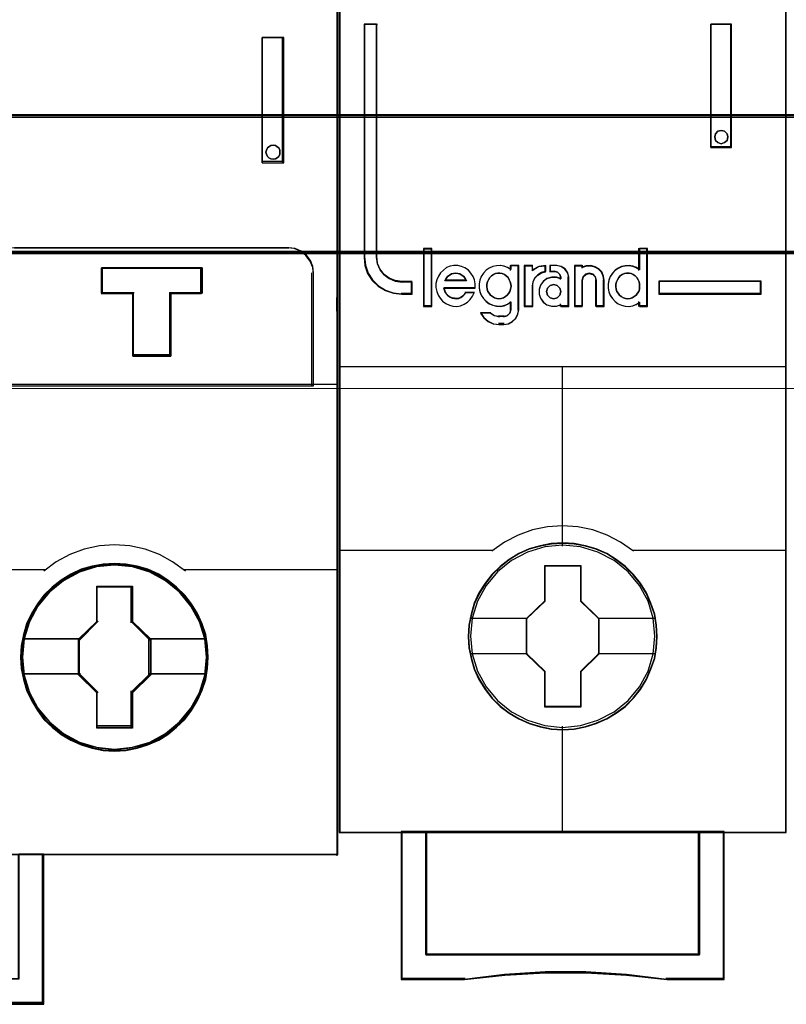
# Model space of a CAD drawing. Header units: millimetres. Extents: x -1290 to 1795, y -4192 to -1311.
# Tile 544 of 656: x 1129.06 to 1135.23, y -3016.49 to -3008.57. Entities that reach past the tile are written whole.
import ezdxf

# ---------------------------------------------------------------- set-up
doc = ezdxf.new("R2010")
doc.units = ezdxf.units.MM
doc.layers.add('30', color=7, linetype='Continuous')
doc.layers.add('45', color=7, linetype='Continuous')
doc.layers.add('Aparatura', color=7, linetype='Continuous', lineweight=13)

# ---------------------------------------------------------------- blocks, each defined once
blk = doc.blocks.new('*U421')
at = {"layer": '45', "color": 59}
blk.add_lwpolyline([(423.368475, -566.770358), (423.368475, -593.840011), (423.368475, -594.332992), (423.368475, -597.329653), (423.368475, -604.79084), (423.368475, -616.229112), (402.951077, -616.229112), (402.951077, -622.205817), (400.643023, -622.205817), (399.034044, -622.034104), (397.402871, -621.945478), (395.777247, -621.945478), (394.162719, -622.034104), (392.542643, -622.205817), (390.001564, -622.205817), (390.001564, -616.229112), (387.504872, -616.229112), (387.504872, -604.79084), (387.504872, -597.329653), (387.504872, -576.181314)], dxfattribs=at)
at = {"layer": '45', "color": 139}
for points in [[(423.334459, -533.603058), (423.334459, -616.261383)], [(420.33747, -588.395617), (420.33747, -583.354249)], [(420.33747, -583.354249), (421.214725, -583.354249)], [(421.148483, -588.395617), (421.148483, -583.354249)], [(420.33747, -588.329189), (421.214725, -588.329189)], [(410.374364, -591.812185), (421.408079, -591.812185)], [(422.407075, -592.882219), (422.377485, -592.604365), (422.270962, -592.35607), (422.09934, -592.12551), (421.874456, -591.954068), (421.619983, -591.847656), (421.341838, -591.812185)], [(413.874431, -592.616506), (417.918754, -592.616506)], [(413.874431, -592.616506), (413.874431, -593.679359)], [(417.852512, -592.616506), (417.852512, -593.679359)], [(422.340834, -597.363435), (422.340834, -592.815791)], [(413.874431, -593.61293), (415.183152, -593.61293)], [(415.11691, -593.61293), (415.11691, -596.171317)], [(416.615404, -593.61293), (417.918754, -593.61293)], [(416.615404, -593.61293), (416.615404, -596.171317)], [(422.340834, -594.365186), (422.340834, -593.806829)], [(423.334459, -594.365186), (423.334459, -593.806829)], [(415.11691, -596.104889), (416.681646, -596.104889)], [(387.472646, -597.297007), (423.400701, -597.297007)], [(417.252757, -604.823152), (416.73642, -604.439344), (416.203246, -604.150012), (415.625173, -603.931536), (415.013426, -603.801632), (414.396067, -603.760299), (413.789932, -603.801632), (413.183797, -603.931536), (412.605724, -604.150012), (412.055713, -604.439344), (411.550601, -604.823152)], [(405.415189, -604.756723), (411.616843, -604.756723)], [(417.186515, -604.756723), (423.400701, -604.756723)], [(413.675706, -605.449732), (415.127652, -605.449732)], [(413.675706, -605.449732), (413.675706, -606.900382)], [(415.06141, -605.449732), (415.06141, -606.900382)], [(412.970322, -607.604163), (413.741948, -606.833954)], [(415.838407, -607.604163), (415.06141, -606.833954)], [(410.75212, -607.537734), (413.036563, -607.537734)], [(412.970322, -607.537734), (412.970322, -609.000952)], [(415.772166, -607.537734), (418.051237, -607.537734)], [(415.772166, -607.537734), (415.772166, -609.000952)], [(410.75212, -608.934524), (413.036563, -608.934524)], [(412.970322, -608.934524), (413.741948, -609.697551)], [(415.838407, -608.934524), (415.06141, -609.697551)], [(415.772166, -608.934524), (418.051237, -608.934524)], [(413.675706, -609.631123), (413.675706, -611.088954)], [(415.06141, -609.631123), (415.06141, -611.088954)], [(413.675706, -611.022526), (415.127652, -611.022526)], [(387.472646, -616.194955), (423.400701, -616.194955)], [(411.489731, -616.194955), (411.489731, -622.238133)], [(411.555972, -622.171705), (409.187385, -622.171705)]]:
    blk.add_lwpolyline(points, dxfattribs=at)
at = {"layer": '45', "color": 7}
for points in [[(420.33747, -583.354249), (420.33747, -588.395617), (421.214725, -588.395617), (421.214725, -583.354249), (420.33747, -583.354249)], [(421.009595, -587.798489), (421.053597, -587.88632), (421.053597, -587.967878), (421.053597, -588.049436), (421.009595, -588.137267), (420.940449, -588.19373), (420.871303, -588.231372), (420.777013, -588.250193), (420.689009, -588.231372), (420.607291, -588.19373), (420.550717, -588.137267), (420.506715, -588.049436), (420.487857, -587.967878), (420.506715, -587.88632), (420.550717, -587.798489), (420.607291, -587.7483), (420.689009, -587.704384), (420.777013, -587.691837), (420.871303, -587.704384), (420.940449, -587.7483), (421.009595, -587.798489)], [(409.391481, -597.363435), (422.407075, -597.363435), (422.407075, -594.329873), (422.407075, -593.830822), (422.407075, -592.827111), (422.379193, -592.563567), (422.278815, -592.328059), (422.117096, -592.109373), (421.905189, -591.946761), (421.665398, -591.845829), (421.403302, -591.812185), (410.378524, -591.812185), (410.138734, -591.845829), (409.882214, -591.946761), (409.670307, -592.109373), (409.530894, -592.328059), (409.413787, -592.563567), (409.391481, -592.827111), (409.391481, -597.363435)], [(413.874431, -593.632166), (413.874431, -592.616506), (417.918754, -592.616506), (417.918754, -593.632166), (416.660896, -593.632166), (416.660896, -596.171317), (415.137929, -596.171317), (415.137929, -593.632166), (413.874431, -593.632166)], [(415.137929, -593.632166), (415.137929, -596.171317), (416.660896, -596.171317), (416.660896, -593.632166), (417.918754, -593.632166), (417.918754, -592.616506), (413.874431, -592.616506), (413.874431, -593.632166), (415.137929, -593.632166)], [(418.167608, -608.280216), (418.139625, -607.822103), (418.06687, -607.36399), (417.921359, -606.939397), (417.742269, -606.525978), (417.501617, -606.134906), (417.227386, -605.782942), (416.897189, -605.458911), (416.539009, -605.179573), (416.175232, -604.933757), (415.7387, -604.743808), (415.313362, -604.615313), (414.854444, -604.531511), (414.401122, -604.503578), (413.947801, -604.531511), (413.505672, -604.615313), (413.057947, -604.743808), (412.638205, -604.933757), (412.257639, -605.179573), (411.893863, -605.458911), (411.558069, -605.782942), (411.300627, -606.134906), (411.059975, -606.525978), (410.858499, -606.939397), (410.740971, -607.36399), (410.64583, -607.822103), (410.617847, -608.280216), (410.64583, -608.732742), (410.740971, -609.174094), (410.858499, -609.60986), (411.059975, -610.023279), (411.300627, -610.419938), (411.558069, -610.777489), (411.893863, -611.095934), (412.257639, -611.380858), (412.638205, -611.615501), (413.057947, -611.799863), (413.505672, -611.939532), (413.947801, -612.02892), (414.401122, -612.051267), (414.854444, -612.02892), (415.313362, -611.939532), (415.7387, -611.799863), (416.175232, -611.615501), (416.539009, -611.380858), (416.897189, -611.095934), (417.227386, -610.777489), (417.501617, -610.419938), (417.742269, -610.023279), (417.921359, -609.60986), (418.06687, -609.174094), (418.139625, -608.732742), (418.167608, -608.280216)], [(418.167608, -608.280216), (418.139625, -607.822103), (418.06687, -607.36399), (417.921359, -606.939397), (417.742269, -606.525978), (417.501617, -606.134906), (417.227386, -605.782942), (416.897189, -605.458911), (416.539009, -605.179573), (416.175232, -604.933757), (415.7387, -604.743808), (415.313362, -604.615313), (414.854444, -604.531511), (414.401122, -604.503578), (413.947801, -604.531511), (413.505672, -604.615313), (413.057947, -604.743808), (412.638205, -604.933757), (412.257639, -605.179573), (411.893863, -605.458911), (411.558069, -605.782942), (411.300627, -606.134906), (411.059975, -606.525978), (410.858499, -606.939397), (410.740971, -607.36399), (410.64583, -607.822103), (410.617847, -608.280216), (410.64583, -608.732742), (410.740971, -609.174094), (410.858499, -609.60986), (411.059975, -610.023279), (411.300627, -610.419938), (411.558069, -610.777489), (411.893863, -611.095934), (412.257639, -611.380858), (412.638205, -611.615501), (413.057947, -611.799863), (413.505672, -611.939532), (413.947801, -612.02892), (414.401122, -612.051267), (414.854444, -612.02892), (415.313362, -611.939532), (415.7387, -611.799863), (416.175232, -611.615501), (416.539009, -611.380858), (416.897189, -611.095934), (417.227386, -610.777489), (417.501617, -610.419938), (417.742269, -610.023279), (417.921359, -609.60986), (418.06687, -609.174094), (418.139625, -608.732742), (418.167608, -608.280216)], [(418.167608, -608.280216), (418.139625, -607.822103), (418.06687, -607.36399), (417.921359, -606.939397), (417.742269, -606.525978), (417.501617, -606.134906), (417.227386, -605.782942), (416.897189, -605.458911), (416.539009, -605.179573), (416.175232, -604.933757), (415.7387, -604.743808), (415.313362, -604.615313), (414.854444, -604.531511), (414.401122, -604.503578), (413.947801, -604.531511), (413.505672, -604.615313), (413.057947, -604.743808), (412.638205, -604.933757), (412.257639, -605.179573), (411.893863, -605.458911), (411.558069, -605.782942), (411.300627, -606.134906), (411.059975, -606.525978), (410.858499, -606.939397), (410.740971, -607.36399), (410.64583, -607.822103), (410.617847, -608.280216), (410.64583, -608.732742), (410.740971, -609.174094), (410.858499, -609.60986), (411.059975, -610.023279), (411.300627, -610.419938), (411.558069, -610.777489), (411.893863, -611.095934), (412.257639, -611.380858), (412.638205, -611.615501), (413.057947, -611.799863), (413.505672, -611.939532), (413.947801, -612.02892), (414.401122, -612.051267), (414.854444, -612.02892), (415.313362, -611.939532), (415.7387, -611.799863), (416.175232, -611.615501), (416.539009, -611.380858), (416.897189, -611.095934), (417.227386, -610.777489), (417.501617, -610.419938), (417.742269, -610.023279), (417.921359, -609.60986), (418.06687, -609.174094), (418.139625, -608.732742), (418.167608, -608.280216)], [(413.680857, -605.417415), (415.127872, -605.417415), (415.127872, -606.846072), (415.859891, -607.551997), (415.859891, -608.991859), (415.127872, -609.714591), (415.127872, -611.132043), (413.680857, -611.132043), (413.680857, -609.714591), (412.948838, -608.991859), (412.948838, -607.551997), (413.680857, -606.846072), (413.680857, -605.417415)], [(413.680857, -605.417415), (415.127872, -605.417415), (415.127872, -606.846072), (415.859891, -607.551997), (415.859891, -608.991859), (415.127872, -609.714591), (415.127872, -611.132043), (413.680857, -611.132043), (413.680857, -609.714591), (412.948838, -608.991859), (412.948838, -607.551997), (413.680857, -606.846072), (413.680857, -605.417415)], [(413.680857, -605.417415), (415.127872, -605.417415), (415.127872, -605.417415), (415.127872, -606.846072), (415.127872, -606.846072), (415.859891, -607.551997), (415.859891, -607.551997), (415.859891, -608.991859), (415.859891, -608.991859), (415.127872, -609.714591), (415.127872, -609.714591), (415.127872, -611.132043), (415.127872, -611.132043), (413.680857, -611.132043), (413.680857, -611.132043), (413.680857, -609.714591), (413.680857, -609.714591), (412.948838, -608.991859), (412.948838, -608.991859), (412.948838, -607.551997), (412.948838, -607.551997), (413.680857, -606.846072), (413.680857, -606.846072), (413.680857, -605.417415), (413.680857, -605.417415)], [(413.696876, -605.449732), (415.111853, -605.449732), (415.111853, -606.86223), (415.827665, -607.560171), (415.827665, -608.983748), (415.111853, -609.698306), (415.111853, -611.099726), (413.696876, -611.099726), (413.696876, -609.698306), (412.981063, -608.983748), (412.981063, -607.560171), (413.696876, -606.86223), (413.696876, -605.449732)], [(410.546606, -621.230003), (399.543961, -621.230003), (399.543961, -616.194955), (398.545748, -616.194955), (398.545748, -622.238133), (401.094258, -622.238133), (402.711474, -622.064511), (404.345419, -621.974899), (405.979365, -621.974899), (407.618888, -622.064511), (409.24168, -622.238133), (411.555972, -622.238133), (411.555972, -616.194955), (410.546606, -616.194955), (410.546606, -621.230003)]]:
    blk.add_lwpolyline(points, close=True, dxfattribs=at)
at = {"layer": '45', "color": 59}
for points in [[(420.33747, -583.354249), (420.33747, -588.395617), (421.214725, -588.395617), (421.214725, -583.354249), (420.33747, -583.354249)], [(421.009595, -587.798489), (421.053597, -587.88632), (421.053597, -587.967878), (421.053597, -588.049436), (421.009595, -588.137267), (420.940449, -588.19373), (420.871303, -588.231372), (420.777013, -588.250193), (420.689009, -588.231372), (420.607291, -588.19373), (420.550717, -588.137267), (420.506715, -588.049436), (420.487857, -587.967878), (420.506715, -587.88632), (420.550717, -587.798489), (420.607291, -587.7483), (420.689009, -587.704384), (420.777013, -587.691837), (420.871303, -587.704384), (420.940449, -587.7483), (421.009595, -587.798489)], [(409.391481, -597.363435), (422.407075, -597.363435), (422.407075, -594.329873), (422.407075, -593.830822), (422.407075, -592.827111), (422.379193, -592.563567), (422.278815, -592.328059), (422.117096, -592.109373), (421.905189, -591.946761), (421.665398, -591.845829), (421.403302, -591.812185), (410.378524, -591.812185), (410.138734, -591.845829), (409.882214, -591.946761), (409.670307, -592.109373), (409.530894, -592.328059), (409.413787, -592.563567), (409.391481, -592.827111), (409.391481, -597.363435)], [(413.874431, -593.632166), (413.874431, -592.616506), (417.918754, -592.616506), (417.918754, -593.632166), (416.660896, -593.632166), (416.660896, -596.171317), (415.137929, -596.171317), (415.137929, -593.632166), (413.874431, -593.632166)], [(415.137929, -593.632166), (415.137929, -596.171317), (416.660896, -596.171317), (416.660896, -593.632166), (417.918754, -593.632166), (417.918754, -592.616506), (413.874431, -592.616506), (413.874431, -593.632166), (415.137929, -593.632166)], [(415.15002, -593.646016), (415.15002, -596.139), (416.648716, -596.139), (416.648716, -593.646016), (417.886528, -593.646016), (417.886528, -592.648823), (413.906657, -592.648823), (413.906657, -593.646016), (415.15002, -593.646016)], [(410.546606, -621.230003), (399.543961, -621.230003), (399.543961, -616.194955), (398.545748, -616.194955), (398.545748, -622.238133), (401.094258, -622.238133), (402.711474, -622.064511), (404.345419, -621.974899), (405.979365, -621.974899), (407.618888, -622.064511), (409.24168, -622.238133), (411.555972, -622.238133), (411.555972, -616.194955), (410.546606, -616.194955), (410.546606, -621.230003)], [(410.519381, -621.208469), (399.571242, -621.208469), (399.571242, -616.227272), (398.577974, -616.227272), (398.577974, -622.205817), (401.113858, -622.205817), (402.723063, -622.034051), (404.348914, -621.945398), (405.974766, -621.945398), (407.606166, -622.034051), (409.220919, -622.205817), (411.523747, -622.205817), (411.523747, -616.227272), (410.519381, -616.227272), (410.519381, -621.208469)]]:
    blk.add_lwpolyline(points, close=True, dxfattribs=at)
at = {"layer": '45', "color": 139}
for points in [[(421.053597, -587.967878), (421.053597, -587.88632), (421.009595, -587.798489), (420.940449, -587.7483), (420.871303, -587.704384), (420.777013, -587.691837), (420.689009, -587.704384), (420.607291, -587.7483), (420.550717, -587.798489), (420.506715, -587.88632), (420.487857, -587.967878), (420.506715, -588.049436), (420.550717, -588.137267), (420.607291, -588.19373), (420.689009, -588.231372), (420.777013, -588.250193), (420.871303, -588.231372), (420.940449, -588.19373), (421.009595, -588.137267), (421.053597, -588.049436), (421.053597, -587.967878)], [(418.135382, -608.28109), (418.107638, -607.826791), (418.035504, -607.372492), (417.891236, -606.951435), (417.713675, -606.541458), (417.475077, -606.153641), (417.203186, -605.804607), (416.875808, -605.483274), (416.520686, -605.206262), (416.160015, -604.962492), (415.72721, -604.774124), (415.305502, -604.646699), (414.850502, -604.563595), (414.401051, -604.535894), (413.951599, -604.563595), (413.513245, -604.646699), (413.069342, -604.774124), (412.653184, -604.962492), (412.275866, -605.206262), (411.915195, -605.483274), (411.582268, -605.804607), (411.327024, -606.153641), (411.088426, -606.541458), (410.88867, -606.951435), (410.772146, -607.372492), (410.677816, -607.826791), (410.650072, -608.28109), (410.677816, -608.729849), (410.772146, -609.167527), (410.88867, -609.599665), (411.088426, -610.009642), (411.327024, -610.402998), (411.582268, -610.757573), (411.915195, -611.073366), (412.275866, -611.355918), (412.653184, -611.588608), (413.069342, -611.771435), (413.513245, -611.909941), (413.951599, -611.998585), (414.401051, -612.020746), (414.850502, -611.998585), (415.305502, -611.909941), (415.72721, -611.771435), (416.160015, -611.588608), (416.520686, -611.355918), (416.875808, -611.073366), (417.203186, -610.757573), (417.475077, -610.402998), (417.713675, -610.009642), (417.891236, -609.599665), (418.035504, -609.167527), (418.107638, -608.729849), (418.135382, -608.28109)], [(418.112108, -608.274729), (418.07853, -607.738098), (417.961005, -607.212646), (417.776323, -606.720734), (417.53008, -606.262361), (417.199891, -605.843118), (416.836123, -605.468594), (416.410795, -605.149969), (415.951888, -604.898423), (415.453807, -604.708366), (414.933339, -604.596568), (414.396083, -604.557438), (413.870019, -604.596568), (413.355148, -604.708366), (412.851469, -604.898423), (412.398159, -605.149969), (411.967234, -605.468594), (411.592274, -605.843118), (411.273278, -606.262361), (411.027035, -606.720734), (410.83116, -607.212646), (410.724828, -607.738098), (410.69125, -608.274729), (410.724828, -608.794591), (410.83116, -609.320042), (411.027035, -609.817544), (411.273278, -610.275917), (411.592274, -610.69516), (411.967234, -611.069685), (412.398159, -611.399489), (412.851469, -611.656625), (413.355148, -611.829912), (413.870019, -611.941711), (414.396083, -611.99202), (414.933339, -611.941711), (415.453807, -611.829912), (415.951888, -611.656625), (416.410795, -611.399489), (416.836123, -611.069685), (417.199891, -610.69516), (417.53008, -610.275917), (417.776323, -609.817544), (417.961005, -609.320042), (418.07853, -608.794591), (418.112108, -608.274729)], [(418.095995, -608.274729), (418.02883, -607.542685), (417.821737, -606.860934), (417.474716, -606.223888), (417.015754, -605.665076), (416.456043, -605.20685), (415.817973, -604.860386), (415.118335, -604.642449), (414.401905, -604.575392), (413.674281, -604.642449), (412.991434, -604.860386), (412.353364, -605.20685), (411.782459, -605.665076), (411.317899, -606.223888), (410.982073, -606.860934), (410.769383, -607.542685), (410.696621, -608.274729), (410.769383, -608.995597), (410.982073, -609.694112), (411.317899, -610.32557), (411.782459, -610.884382), (412.353364, -611.348196), (412.991434, -611.689072), (413.674281, -611.901421), (414.401905, -611.974066), (415.118335, -611.901421), (415.817973, -611.689072), (416.456043, -611.348196), (417.015754, -610.884382), (417.474716, -610.32557), (417.821737, -609.694112), (418.02883, -608.995597), (418.095995, -608.274729)]]:
    blk.add_lwpolyline(points, close=True, dxfattribs=at)
at = {"layer": '45', "color": 7}
for points in [[(410.69125, -607.526962), (413.015079, -607.526962)], [(415.793649, -607.526962), (418.095995, -607.526962)], [(410.69125, -608.950682), (413.015079, -608.950682)], [(415.793649, -608.950682), (418.095995, -608.950682)]]:
    blk.add_lwpolyline(points, dxfattribs=at)
blk = doc.blocks.new('*U422')
at = {"layer": '45', "color": 7}
for points in [[(441.411276, -533.603058), (423.438297, -533.603058), (423.438297, -615.327797), (441.411276, -615.327797), (441.411276, -533.603058)], [(426.363673, -593.679359), (426.363673, -593.190218), (425.9614, -593.190218), (425.68944, -593.151746), (425.451476, -593.047323), (425.24184, -592.898932), (425.077531, -592.695582), (424.969881, -592.45376), (424.941552, -592.189954), (424.941552, -582.813846), (424.437293, -582.813846), (424.437293, -592.189954), (424.471288, -592.525207), (424.578939, -592.843973), (424.760245, -593.124267), (425.009541, -593.355097), (425.298498, -593.530968), (425.615784, -593.640887), (425.9614, -593.679359), (426.363673, -593.679359)], [(438.382062, -582.813846), (438.382062, -587.774423), (439.21993, -587.774423), (439.21993, -582.813846), (438.382062, -582.813846)], [(439.033697, -587.225682), (439.069543, -587.355586), (439.033697, -587.497299), (438.938106, -587.58587), (438.800694, -587.627204), (438.669257, -587.58587), (438.573666, -587.497299), (438.537819, -587.355586), (438.573666, -587.225682), (438.669257, -587.125301), (438.800694, -587.095777), (438.938106, -587.125301), (439.033697, -587.225682)], [(427.149622, -594.153333), (427.149622, -591.862455), (426.841687, -591.862455), (426.841687, -594.153333), (427.149622, -594.153333)], [(440.41228, -593.153318), (436.290973, -593.153318), (436.290973, -593.679359), (440.41228, -593.679359), (440.41228, -593.153318)], [(436.222941, -607.444435), (436.200633, -606.99307), (436.128129, -606.541705), (435.971969, -606.106853), (435.793499, -605.694019), (435.559258, -605.297698), (435.274823, -604.950918), (434.94577, -604.63166), (434.577677, -604.350933), (434.204006, -604.108737), (433.768987, -603.921585), (433.339545, -603.794983), (432.882218, -603.712416), (432.42489, -603.684894), (431.967562, -603.712416), (431.521388, -603.794983), (431.069638, -603.921585), (430.656927, -604.108737), (430.266526, -604.350933), (429.90401, -604.63166), (429.56938, -604.950918), (429.301676, -605.297698), (429.05628, -605.694019), (428.861079, -606.106853), (428.738382, -606.541705), (428.649147, -606.99307), (428.621261, -607.444435), (428.649147, -607.8958), (428.738382, -608.330652), (428.861079, -608.765503), (429.05628, -609.178337), (429.301676, -609.574658), (429.56938, -609.932447), (429.90401, -610.25721), (430.266526, -610.532432), (430.656927, -610.763619), (431.069638, -610.950771), (431.521388, -611.082878), (431.967562, -611.176453), (432.42489, -611.198471), (432.882218, -611.176453), (433.339545, -611.082878), (433.768987, -610.950771), (434.204006, -610.763619), (434.577677, -610.532432), (434.94577, -610.25721), (435.274823, -609.932447), (435.559258, -609.574658), (435.793499, -609.178337), (435.971969, -608.765503), (436.128129, -608.330652), (436.200633, -607.8958), (436.222941, -607.444435)], [(436.222941, -607.444435), (436.200633, -606.99307), (436.128129, -606.541705), (435.971969, -606.106853), (435.793499, -605.694019), (435.559258, -605.297698), (435.274823, -604.950918), (434.94577, -604.63166), (434.577677, -604.350933), (434.204006, -604.108737), (433.768987, -603.921585), (433.339545, -603.794983), (432.882218, -603.712416), (432.42489, -603.684894), (431.967562, -603.712416), (431.521388, -603.794983), (431.069638, -603.921585), (430.656927, -604.108737), (430.266526, -604.350933), (429.90401, -604.63166), (429.56938, -604.950918), (429.301676, -605.297698), (429.05628, -605.694019), (428.861079, -606.106853), (428.738382, -606.541705), (428.649147, -606.99307), (428.621261, -607.444435), (428.649147, -607.8958), (428.738382, -608.330652), (428.861079, -608.765503), (429.05628, -609.178337), (429.301676, -609.574658), (429.56938, -609.932447), (429.90401, -610.25721), (430.266526, -610.532432), (430.656927, -610.763619), (431.069638, -610.950771), (431.521388, -611.082878), (431.967562, -611.176453), (432.42489, -611.198471), (432.882218, -611.176453), (433.339545, -611.082878), (433.768987, -610.950771), (434.204006, -610.763619), (434.577677, -610.532432), (434.94577, -610.25721), (435.274823, -609.932447), (435.559258, -609.574658), (435.793499, -609.178337), (435.971969, -608.765503), (436.128129, -608.330652), (436.200633, -607.8958), (436.222941, -607.444435)], [(436.205038, -607.444422), (436.18284, -606.995214), (436.110695, -606.546006), (435.955307, -606.113232), (435.77772, -605.702371), (435.544638, -605.307944), (435.261609, -604.962821), (434.934183, -604.645089), (434.567911, -604.365703), (434.196089, -604.124665), (433.763221, -603.938408), (433.335903, -603.81241), (432.880837, -603.730238), (432.425771, -603.702848), (431.970705, -603.730238), (431.526738, -603.81241), (431.077222, -603.938408), (430.666553, -604.124665), (430.278082, -604.365703), (429.917359, -604.645089), (429.584384, -604.962821), (429.318004, -605.307944), (429.073822, -605.702371), (428.879587, -606.113232), (428.757496, -606.546006), (428.668702, -606.995214), (428.640954, -607.444422), (428.668702, -607.89363), (428.757496, -608.326403), (428.879587, -608.759177), (429.073822, -609.170038), (429.318004, -609.564464), (429.584384, -609.920544), (429.917359, -610.243755), (430.278082, -610.517662), (430.666553, -610.747744), (431.077222, -610.934001), (431.526738, -611.065476), (431.970705, -611.158605), (432.425771, -611.180518), (432.880837, -611.158605), (433.335903, -611.065476), (433.763221, -610.934001), (434.196089, -610.747744), (434.567911, -610.517662), (434.934183, -610.243755), (435.261609, -609.920544), (435.544638, -609.564464), (435.77772, -609.170038), (435.955307, -608.759177), (436.110695, -608.326403), (436.18284, -607.89363), (436.205038, -607.444422)], [(431.710634, -604.58796), (433.155809, -604.58796), (433.155809, -606.016264), (433.881208, -606.722144), (433.881208, -608.150449), (433.155809, -608.867358), (433.155809, -610.284633), (431.710634, -610.284633), (431.710634, -608.867358), (430.968365, -608.150449), (430.968365, -606.722144), (431.710634, -606.016264), (431.710634, -604.58796)], [(431.710634, -604.58796), (433.155809, -604.58796), (433.155809, -604.58796), (433.155809, -606.016264), (433.155809, -606.016264), (433.881208, -606.722144), (433.881208, -606.722144), (433.881208, -608.150449), (433.881208, -608.150449), (433.155809, -608.867358), (433.155809, -608.867358), (433.155809, -610.284633), (433.155809, -610.284633), (431.710634, -610.284633), (431.710634, -610.284633), (431.710634, -608.867358), (431.710634, -608.867358), (430.968365, -608.150449), (430.968365, -608.150449), (430.968365, -606.722144), (430.968365, -606.722144), (431.710634, -606.016264), (431.710634, -606.016264), (431.710634, -604.58796), (431.710634, -604.58796)], [(431.720747, -604.607708), (433.147269, -604.607708), (433.147269, -606.02656), (433.863305, -606.727768), (433.863305, -608.14662), (433.147269, -608.858785), (433.147269, -610.26668), (431.720747, -610.26668), (431.720747, -608.858785), (430.988058, -608.14662), (430.988058, -606.727768), (431.720747, -606.02656), (431.720747, -604.607708)], [(437.924672, -615.290094), (437.924672, -620.24035), (426.926691, -620.24035), (426.926691, -615.290094), (425.930417, -615.290094), (425.930417, -621.238118), (428.473978, -621.238118), (430.09362, -621.061717), (431.724393, -620.973517), (433.355167, -620.973517), (434.985941, -621.061717), (436.611148, -621.238118), (438.920947, -621.238118), (438.920947, -615.290094), (437.924672, -615.290094)], [(432.420113, -615.290094), (426.924042, -615.290094), (426.924042, -620.24708), (437.927322, -620.24708), (437.927322, -615.290094), (432.420113, -615.290094)], [(437.927322, -620.24708), (437.927322, -615.290094), (432.420113, -615.290094), (426.924042, -615.290094), (426.924042, -620.24708), (437.927322, -620.24708)]]:
    blk.add_lwpolyline(points, close=True, dxfattribs=at)
at = {"layer": '45', "color": 139}
for points in [[(441.411276, -533.603058), (423.438297, -533.603058), (423.438297, -615.327797), (441.411276, -615.327797), (441.411276, -533.603058)], [(439.069543, -587.355586), (439.033697, -587.225682), (438.938106, -587.125301), (438.800694, -587.095777), (438.669257, -587.125301), (438.573666, -587.225682), (438.537819, -587.355586), (438.573666, -587.497299), (438.669257, -587.58587), (438.800694, -587.627204), (438.938106, -587.58587), (439.033697, -587.497299), (439.069543, -587.355586)], [(429.856174, -593.864281), (429.954364, -593.852913), (430.041003, -593.824495), (430.121865, -593.779026), (430.191176, -593.722189), (430.254711, -593.642618), (430.295142, -593.568731), (430.324022, -593.472109), (430.347125, -593.375487), (430.335573, -593.278865), (430.318246, -593.182243), (430.277815, -593.096988), (430.225831, -593.006049), (430.156521, -592.943529), (430.081434, -592.892376), (429.994795, -592.852591), (429.902381, -592.83554), (429.815743, -592.83554), (429.717552, -592.852591), (429.642466, -592.892376), (429.561603, -592.943529), (429.492292, -593.006049), (429.446085, -593.096988), (429.405654, -593.182243), (429.376774, -593.278865), (429.376774, -593.375487), (429.388326, -593.472109), (429.417206, -593.568731), (429.463413, -593.642618), (429.521172, -593.722189), (429.602034, -593.779026), (429.682897, -593.824495), (429.769535, -593.852913), (429.856174, -593.864281)], [(435.039543, -593.864281), (435.132035, -593.852913), (435.218747, -593.824495), (435.305458, -593.779026), (435.374828, -593.722189), (435.432636, -593.642618), (435.484663, -593.568731), (435.513566, -593.472109), (435.519347, -593.375487), (435.519347, -593.278865), (435.502005, -593.182243), (435.461539, -593.096988), (435.403732, -593.006049), (435.334362, -592.943529), (435.264993, -592.892376), (435.178281, -592.852591), (435.09157, -592.83554), (434.993296, -592.83554), (434.906585, -592.852591), (434.819873, -592.892376), (434.738942, -592.943529), (434.681134, -593.006049), (434.623327, -593.096988), (434.582861, -593.182243), (434.559738, -593.278865), (434.559738, -593.375487), (434.5713, -593.472109), (434.600203, -593.568731), (434.65223, -593.642618), (434.710038, -593.722189), (434.779408, -593.779026), (434.866119, -593.824495), (434.952831, -593.852913), (435.039543, -593.864281)], [(432.355859, -593.577023), (432.314299, -593.436326), (432.207428, -593.330802), (432.064933, -593.289766), (431.922439, -593.330802), (431.815568, -593.436326), (431.774007, -593.577023), (431.815568, -593.717721), (431.922439, -593.823244), (432.064933, -593.864281), (432.207428, -593.823244), (432.314299, -593.717721), (432.355859, -593.577023)], [(436.135216, -607.433544), (436.062699, -606.712418), (435.856303, -606.029826), (435.510452, -605.396776), (435.053036, -604.840794), (434.489633, -604.389402), (433.842556, -604.048105), (433.145276, -603.838924), (432.420104, -603.772867), (431.70051, -603.838924), (431.008807, -604.048105), (430.361731, -604.389402), (429.798328, -604.840794), (429.340911, -605.396776), (428.99506, -606.029826), (428.783087, -606.712418), (428.716148, -607.433544), (428.783087, -608.149165), (428.99506, -608.837263), (429.340911, -609.464807), (429.798328, -610.02079), (430.361731, -610.477686), (431.008807, -610.813478), (431.70051, -611.028164), (432.420104, -611.099726), (433.145276, -611.028164), (433.842556, -610.813478), (434.489633, -610.477686), (435.053036, -610.02079), (435.510452, -609.464807), (435.856303, -608.837263), (436.062699, -608.149165), (436.135216, -607.433544)]]:
    blk.add_lwpolyline(points, close=True, dxfattribs=at)
at = {"layer": '45', "color": 59}
for points in [[(441.393373, -533.622807), (423.457991, -533.622807), (423.457991, -615.309843), (441.393373, -615.309843), (441.393373, -533.622807)], [(438.382062, -582.813846), (438.382062, -587.774423), (439.21993, -587.774423), (439.21993, -582.813846), (438.382062, -582.813846)], [(439.033697, -587.225682), (439.069543, -587.355586), (439.033697, -587.497299), (438.938106, -587.58587), (438.800694, -587.627204), (438.669257, -587.58587), (438.573666, -587.497299), (438.537819, -587.355586), (438.573666, -587.225682), (438.669257, -587.125301), (438.800694, -587.095777), (438.938106, -587.125301), (439.033697, -587.225682)], [(427.167525, -594.171287), (427.167525, -591.844502), (426.823784, -591.844502), (426.823784, -594.171287), (427.167525, -594.171287)], [(434.253594, -593.275085), (434.253594, -593.436513), (434.282032, -593.586807), (434.338909, -593.725969), (434.424223, -593.859565), (434.532289, -593.970894), (434.657417, -594.065524), (434.788233, -594.126755), (434.936111, -594.160154), (435.089678, -594.171287), (435.243244, -594.143455), (435.385435, -594.08779), (435.510564, -594.004293), (435.510564, -594.171287), (435.829072, -594.171287), (435.829072, -591.844502), (435.510564, -591.844502), (435.510564, -592.701738), (435.385435, -592.618241), (435.243244, -592.568143), (435.089678, -592.540311), (434.936111, -592.551444), (434.788233, -592.579276), (434.657417, -592.646074), (434.532289, -592.729571), (434.424223, -592.8409), (434.338909, -592.974496), (434.282032, -593.12479), (434.253594, -593.275085)], [(427.328653, -593.414387), (427.357086, -593.565767), (427.413951, -593.717147), (427.493562, -593.8461), (427.595919, -593.96384), (427.721022, -594.059154), (427.868871, -594.126434), (428.011034, -594.160074), (428.16457, -594.171287), (428.318105, -594.143254), (428.465954, -594.087187), (428.596744, -594.003087), (428.704788, -593.89656), (428.801458, -593.762), (428.869696, -593.621834), (428.522819, -593.621834), (428.465954, -593.69472), (428.397716, -593.762), (428.318105, -593.81246), (428.244181, -593.840494), (428.158883, -593.857314), (428.067899, -593.8461), (427.982601, -593.82928), (427.897304, -593.801247), (427.817693, -593.74518), (427.760828, -593.6779), (427.703963, -593.599407), (427.67553, -593.515307), (427.647097, -593.431207), (428.909502, -593.431207), (428.909502, -593.268614), (428.881069, -593.10602), (428.818518, -592.965854), (428.73322, -592.831294), (428.630863, -592.71916), (428.494387, -592.623847), (428.357911, -592.56778), (428.204375, -592.528534), (428.050839, -592.528534), (427.897304, -592.556567), (427.755141, -592.612634), (427.630038, -592.707947), (427.510621, -592.814474), (427.425324, -592.949034), (427.368459, -593.100414), (427.328653, -593.251794), (427.328653, -593.414387)], [(429.150619, -592.962816), (429.093713, -593.113145), (429.065259, -593.263473), (429.065259, -593.424937), (429.093713, -593.575266), (429.150619, -593.714459), (429.241669, -593.848084), (429.344101, -593.959439), (429.469295, -594.05409), (429.617252, -594.115335), (429.759518, -594.148741), (429.913166, -594.159877), (430.061122, -594.132038), (430.203389, -594.076361), (430.339964, -593.992845), (430.339964, -594.310205), (430.30013, -594.449399), (430.192007, -594.54405), (430.061122, -594.583024), (429.856259, -594.583024), (429.674158, -594.54405), (429.50913, -594.449399), (429.116475, -594.449399), (429.24736, -594.633134), (429.42377, -594.772327), (429.634324, -594.866978), (429.856259, -594.894817), (430.061122, -594.894817), (430.243223, -594.866978), (430.402561, -594.783462), (430.539137, -594.660972), (430.624496, -594.488373), (430.65864, -594.310205), (430.65864, -592.528534), (430.339964, -592.528534), (430.339964, -592.689998), (430.203389, -592.606482), (430.061122, -592.556372), (429.913166, -592.528534), (429.759518, -592.539669), (429.617252, -592.567508), (429.469295, -592.63432), (429.344101, -592.717836), (429.241669, -592.829191), (429.150619, -592.962816)], [(430.880639, -592.528534), (430.880639, -594.171287), (431.205636, -594.171287), (431.205636, -593.347107), (431.234653, -593.184514), (431.310099, -593.02192), (431.431972, -592.898574), (431.57706, -592.814474), (431.745362, -592.764014), (431.745362, -592.528534), (431.46099, -592.56778), (431.205636, -592.70234), (431.205636, -592.528534), (430.880639, -592.528534)], [(430.898543, -592.546487), (430.898543, -594.153333), (431.210081, -594.153333), (431.210081, -593.347168), (431.237897, -593.188129), (431.310219, -593.029089), (431.427046, -592.908439), (431.566126, -592.826177), (431.727459, -592.77682), (431.727459, -592.546487), (431.454862, -592.584876), (431.210081, -592.716495), (431.210081, -592.546487), (430.898543, -592.546487)], [(431.530644, -593.319074), (431.473234, -593.487274), (431.473234, -593.6779), (431.530644, -593.8461), (431.645466, -594.003087), (431.788992, -594.104007), (431.978447, -594.160074), (432.162161, -594.160074), (432.345875, -594.104007), (432.345875, -594.171287), (432.667374, -594.171287), (432.667374, -592.993887), (432.627187, -592.814474), (432.518107, -592.663094), (432.363098, -592.56778), (432.179384, -592.528534), (431.915295, -592.528534), (431.915295, -592.764014), (432.10475, -592.764014), (432.219572, -592.792047), (432.305688, -592.881754), (432.345875, -592.993887), (432.345875, -593.061167), (432.162161, -593.0051), (431.978447, -593.0051), (431.788992, -593.061167), (431.645466, -593.167694), (431.530644, -593.319074)], [(432.900115, -592.528534), (432.900115, -594.171287), (433.209668, -594.171287), (433.209668, -593.117234), (433.249795, -592.977067), (433.352979, -592.881754), (433.490558, -592.842507), (433.639602, -592.881754), (433.731321, -592.977067), (433.771448, -593.117234), (433.771448, -594.171287), (434.092466, -594.171287), (434.092466, -593.117234), (434.063803, -592.949034), (433.995014, -592.78644), (433.880365, -592.663094), (433.725589, -592.578994), (433.559348, -592.528534), (433.375909, -592.539747), (433.209668, -592.595814), (433.209668, -592.528534), (432.900115, -592.528534)], [(432.918019, -592.546487), (432.918019, -594.153333), (433.218275, -594.153333), (433.218275, -593.122319), (433.257197, -592.985216), (433.357283, -592.891986), (433.49073, -592.853598), (433.635298, -592.891986), (433.724263, -592.985216), (433.763185, -593.122319), (433.763185, -594.153333), (434.074562, -594.153333), (434.074562, -593.122319), (434.046761, -592.957796), (433.980037, -592.798756), (433.868831, -592.678106), (433.718703, -592.595844), (433.557454, -592.546487), (433.379524, -592.557455), (433.218275, -592.612297), (433.218275, -592.546487), (432.918019, -592.546487)], [(428.503124, -593.048565), (428.549648, -593.142546), (427.683136, -593.142546), (427.735475, -593.048565), (427.793631, -592.973379), (427.863417, -592.923256), (427.95065, -592.866867), (428.032067, -592.848071), (428.1193, -592.83554), (428.206533, -592.848071), (428.293765, -592.866867), (428.375183, -592.923256), (428.444969, -592.973379), (428.503124, -593.048565)], [(428.549648, -593.142546), (427.683136, -593.142546), (427.735475, -593.048565), (427.793631, -592.973379), (427.863417, -592.923256), (427.95065, -592.866867), (428.032067, -592.848071), (428.1193, -592.83554), (428.206533, -592.848071), (428.293765, -592.866867), (428.375183, -592.923256), (428.444969, -592.973379), (428.503124, -593.048565), (428.549648, -593.142546)], [(430.254711, -593.642618), (430.191176, -593.722189), (430.121865, -593.779026), (430.041003, -593.824495), (429.954364, -593.852913), (429.856174, -593.864281), (429.769535, -593.852913), (429.682897, -593.824495), (429.602034, -593.779026), (429.521172, -593.722189), (429.463413, -593.642618), (429.417206, -593.568731), (429.388326, -593.472109), (429.376774, -593.375487), (429.376774, -593.278865), (429.405654, -593.182243), (429.446085, -593.096988), (429.492292, -593.006049), (429.561603, -592.943529), (429.642466, -592.892376), (429.717552, -592.852591), (429.815743, -592.83554), (429.902381, -592.83554), (429.994795, -592.852591), (430.081434, -592.892376), (430.156521, -592.943529), (430.225831, -593.006049), (430.277815, -593.096988), (430.318246, -593.182243), (430.335573, -593.278865), (430.347125, -593.375487), (430.324022, -593.472109), (430.295142, -593.568731), (430.254711, -593.642618)], [(429.446085, -593.096988), (429.492292, -593.006049), (429.561603, -592.943529), (429.642466, -592.892376), (429.717552, -592.852591), (429.815743, -592.83554), (429.902381, -592.83554), (429.994795, -592.852591), (430.081434, -592.892376), (430.156521, -592.943529), (430.225831, -593.006049), (430.277815, -593.096988), (430.318246, -593.182243), (430.335573, -593.278865), (430.347125, -593.375487), (430.324022, -593.472109), (430.295142, -593.568731), (430.254711, -593.642618), (430.191176, -593.722189), (430.121865, -593.779026), (430.041003, -593.824495), (429.954364, -593.852913), (429.856174, -593.864281), (429.769535, -593.852913), (429.682897, -593.824495), (429.602034, -593.779026), (429.521172, -593.722189), (429.463413, -593.642618), (429.417206, -593.568731), (429.388326, -593.472109), (429.376774, -593.375487), (429.376774, -593.278865), (429.405654, -593.182243), (429.446085, -593.096988)], [(435.178281, -592.852591), (435.264993, -592.892376), (435.334362, -592.943529), (435.403732, -593.006049), (435.461539, -593.096988), (435.502005, -593.182243), (435.519347, -593.278865), (435.519347, -593.375487), (435.513566, -593.472109), (435.484663, -593.568731), (435.432636, -593.642618), (435.374828, -593.722189), (435.305458, -593.779026), (435.218747, -593.824495), (435.132035, -593.852913), (435.039543, -593.864281), (434.952831, -593.852913), (434.866119, -593.824495), (434.779408, -593.779026), (434.710038, -593.722189), (434.65223, -593.642618), (434.600203, -593.568731), (434.5713, -593.472109), (434.559738, -593.375487), (434.559738, -593.278865), (434.582861, -593.182243), (434.623327, -593.096988), (434.681134, -593.006049), (434.738942, -592.943529), (434.819873, -592.892376), (434.906585, -592.852591), (434.993296, -592.83554), (435.09157, -592.83554), (435.178281, -592.852591)], [(434.582861, -593.182243), (434.623327, -593.096988), (434.681134, -593.006049), (434.738942, -592.943529), (434.819873, -592.892376), (434.906585, -592.852591), (434.993296, -592.83554), (435.09157, -592.83554), (435.178281, -592.852591), (435.264993, -592.892376), (435.334362, -592.943529), (435.403732, -593.006049), (435.461539, -593.096988), (435.502005, -593.182243), (435.519347, -593.278865), (435.519347, -593.375487), (435.513566, -593.472109), (435.484663, -593.568731), (435.432636, -593.642618), (435.374828, -593.722189), (435.305458, -593.779026), (435.218747, -593.824495), (435.132035, -593.852913), (435.039543, -593.864281), (434.952831, -593.852913), (434.866119, -593.824495), (434.779408, -593.779026), (434.710038, -593.722189), (434.65223, -593.642618), (434.600203, -593.568731), (434.5713, -593.472109), (434.559738, -593.375487), (434.559738, -593.278865), (434.582861, -593.182243)], [(432.314299, -593.436326), (432.355859, -593.577023), (432.314299, -593.717721), (432.207428, -593.823244), (432.064933, -593.864281), (431.922439, -593.823244), (431.815568, -593.717721), (431.774007, -593.577023), (431.815568, -593.436326), (431.922439, -593.330802), (432.064933, -593.289766), (432.207428, -593.330802), (432.314299, -593.436326)], [(431.774007, -593.577023), (431.815568, -593.436326), (431.922439, -593.330802), (432.064933, -593.289766), (432.207428, -593.330802), (432.314299, -593.436326), (432.355859, -593.577023), (432.314299, -593.717721), (432.207428, -593.823244), (432.064933, -593.864281), (431.922439, -593.823244), (431.815568, -593.717721), (431.774007, -593.577023)], [(440.394377, -593.171272), (436.308876, -593.171272), (436.308876, -593.661405), (440.394377, -593.661405), (440.394377, -593.171272)], [(437.924672, -615.290094), (437.924672, -620.24035), (426.926691, -620.24035), (426.926691, -615.290094), (425.930417, -615.290094), (425.930417, -621.238118), (428.473978, -621.238118), (430.09362, -621.061717), (431.724393, -620.973517), (433.355167, -620.973517), (434.985941, -621.061717), (436.611148, -621.238118), (438.920947, -621.238118), (438.920947, -615.290094), (437.924672, -615.290094)], [(437.907862, -615.308048), (437.907862, -620.228419), (426.941711, -620.228419), (426.941711, -615.308048), (425.94832, -615.308048), (425.94832, -621.220165), (428.48452, -621.220165), (430.099474, -621.044829), (431.725528, -620.95716), (433.351582, -620.95716), (434.977636, -621.044829), (436.59814, -621.220165), (438.901253, -621.220165), (438.901253, -615.308048), (437.907862, -615.308048)], [(432.420113, -615.290094), (426.924042, -615.290094), (426.924042, -620.24708), (437.927322, -620.24708), (437.927322, -615.290094), (432.420113, -615.290094)], [(437.927322, -620.24708), (437.927322, -615.290094), (432.420113, -615.290094), (426.924042, -615.290094), (426.924042, -620.24708), (437.927322, -620.24708)], [(432.420131, -615.308048), (426.941945, -615.308048), (426.941945, -620.229127), (437.909419, -620.229127), (437.909419, -615.308048), (432.420131, -615.308048)]]:
    blk.add_lwpolyline(points, close=True, dxfattribs=at)
at = {"layer": '45', "color": 139}
for points in [[(424.437293, -582.813846), (424.437293, -592.194597)], [(424.437293, -582.813846), (424.970807, -582.813846)], [(424.93142, -582.813846), (424.93142, -592.194597)], [(438.382062, -587.774423), (438.382062, -582.813846)], [(438.382062, -582.813846), (439.21993, -582.813846)], [(439.182333, -587.774423), (439.182333, -582.813846)], [(438.382062, -587.736721), (439.21993, -587.736721)], [(426.823784, -591.844502), (426.823784, -594.171287)], [(426.823784, -591.844502), (427.167525, -591.844502)], [(427.129928, -591.844502), (427.129928, -594.171287)], [(435.47996, -591.844502), (435.47996, -592.726023)], [(435.47996, -591.844502), (435.829072, -591.844502)], [(435.791475, -591.844502), (435.791475, -594.171287)], [(424.437293, -592.156894), (424.471476, -592.499589), (424.57972, -592.82543), (424.762026, -593.111946), (425.012697, -593.3479), (425.303247, -593.527674), (425.622283, -593.640033), (425.969804, -593.679359)], [(424.93142, -592.156894), (424.960264, -592.429631), (425.069872, -592.67964), (425.237167, -592.889874), (425.450612, -593.043289), (425.692901, -593.151247), (425.969804, -593.191021)], [(428.909502, -593.431207), (428.909502, -593.268614), (428.881069, -593.10602), (428.818518, -592.965854), (428.73322, -592.831294), (428.630863, -592.71916), (428.494387, -592.623847), (428.357911, -592.56778), (428.204375, -592.528534), (428.050839, -592.528534), (427.897304, -592.556567), (427.755141, -592.612634), (427.630038, -592.707947), (427.510621, -592.814474), (427.425324, -592.949034), (427.368459, -593.100414), (427.328653, -593.251794), (427.328653, -593.414387), (427.357086, -593.565767), (427.413951, -593.717147), (427.493562, -593.8461), (427.595919, -593.96384), (427.721022, -594.059154), (427.868871, -594.126434), (428.011034, -594.160074), (428.16457, -594.171287), (428.318105, -594.143254), (428.465954, -594.087187), (428.596744, -594.003087), (428.704788, -593.89656), (428.801458, -593.762), (428.869696, -593.621834)], [(430.347125, -592.691127), (430.209783, -592.607027), (430.066717, -592.556567), (429.917929, -592.528534), (429.763418, -592.539747), (429.620353, -592.56778), (429.471565, -592.63506), (429.345667, -592.71916), (429.24266, -592.831294), (429.151099, -592.965854), (429.093872, -593.117234), (429.065259, -593.268614), (429.065259, -593.431207), (429.093872, -593.582587), (429.151099, -593.722754), (429.24266, -593.857314), (429.345667, -593.969447), (429.471565, -594.06476), (429.620353, -594.126434), (429.763418, -594.160074), (429.917929, -594.171287), (430.066717, -594.143254), (430.209783, -594.087187), (430.347125, -594.003087)], [(430.309529, -592.528534), (430.309529, -592.726023)], [(430.309529, -592.528534), (430.65864, -592.528534)], [(430.619253, -592.528534), (430.619253, -594.320302)], [(430.880639, -592.528534), (430.880639, -594.171287)], [(430.880639, -592.528534), (431.229751, -592.528534)], [(431.745362, -592.528534), (431.452944, -592.57556), (431.190364, -592.736795)], [(431.190364, -592.528534), (431.190364, -592.736795)], [(431.745362, -592.758339), (431.572298, -592.811009), (431.423105, -592.898792), (431.297783, -593.02754), (431.220203, -593.197253), (431.190364, -593.366966)], [(431.707765, -592.528534), (431.707765, -592.797837)], [(431.901119, -592.528534), (431.901119, -592.797837)], [(432.194731, -592.528534), (431.901119, -592.528534)], [(431.901119, -592.758339), (432.123118, -592.758339)], [(432.355859, -593.022257), (432.310505, -592.893517), (432.213316, -592.790525), (432.083731, -592.758339)], [(432.667374, -593.022257), (432.625355, -592.831906), (432.511301, -592.671297), (432.349225, -592.570173), (432.157134, -592.528534)], [(432.900115, -592.528534), (432.900115, -594.171287)], [(432.900115, -592.528534), (433.238485, -592.528534)], [(434.092466, -593.142546), (434.06346, -592.967114), (433.993847, -592.79753), (433.877825, -592.668879), (433.721196, -592.581163), (433.552964, -592.528534), (433.36733, -592.540229), (433.199098, -592.598706)], [(433.199098, -592.528534), (433.199098, -592.632664)], [(435.519347, -592.691127), (435.393345, -592.607027), (435.25016, -592.556567), (435.09552, -592.528534), (434.940881, -592.539747), (434.791969, -592.56778), (434.660239, -592.63506), (434.534236, -592.71916), (434.425416, -592.831294), (434.339505, -592.965854), (434.282231, -593.117234), (434.253594, -593.268614), (434.253594, -593.431207), (434.282231, -593.582587), (434.339505, -593.722754), (434.425416, -593.857314), (434.534236, -593.969447), (434.660239, -594.06476), (434.791969, -594.126434), (434.940881, -594.160074), (435.09552, -594.171287), (435.25016, -594.143254), (435.393345, -594.087187), (435.519347, -594.003087)], [(425.930417, -593.153318), (426.363673, -593.153318)], [(426.324286, -593.153318), (426.324286, -593.679359)], [(426.324286, -593.153318), (426.324286, -593.679359)], [(428.549648, -593.142546), (428.503124, -593.048565), (428.444969, -592.973379), (428.375183, -592.923256), (428.293765, -592.866867), (428.206533, -592.848071), (428.1193, -592.83554), (428.032067, -592.848071), (427.95065, -592.866867), (427.863417, -592.923256), (427.793631, -592.973379), (427.735475, -593.048565), (427.683136, -593.142546)], [(427.683136, -593.104844), (428.549648, -593.104844)], [(432.355859, -593.050181), (432.170044, -592.993531), (431.984228, -592.993531), (431.792605, -593.050181), (431.647436, -593.157816), (431.531301, -593.31077), (431.473234, -593.480719), (431.473234, -593.673328), (431.531301, -593.843277), (431.647436, -594.001896), (431.792605, -594.103865), (431.984228, -594.160515), (432.170044, -594.160515), (432.355859, -594.103865)], [(432.318263, -592.982759), (432.318263, -593.08689)], [(432.627987, -592.982759), (432.627987, -594.171287)], [(433.782741, -593.142546), (433.741052, -592.98591), (433.645764, -592.879398), (433.49092, -592.83554), (433.347987, -592.879398), (433.240787, -592.98591), (433.199098, -593.142546)], [(433.199098, -593.104844), (433.199098, -594.171287)], [(433.743354, -593.104844), (433.743354, -594.171287)], [(434.054869, -593.104844), (434.054869, -594.171287)], [(436.290973, -593.153318), (440.41228, -593.153318)], [(436.290973, -593.153318), (436.290973, -593.679359)], [(440.374683, -593.679359), (440.374683, -593.153318)], [(427.640168, -593.410055), (428.909502, -593.410055)], [(427.640168, -593.410055), (427.669173, -593.499705), (427.698179, -593.589354), (427.75619, -593.673028), (427.814201, -593.744747), (427.895416, -593.804514), (427.982432, -593.834397), (428.069449, -593.852327), (428.162266, -593.864281), (428.249282, -593.846351), (428.324696, -593.816467), (428.405912, -593.762677), (428.475525, -593.690958), (428.533536, -593.613261)], [(430.880639, -594.171287), (431.229751, -594.171287), (431.229751, -593.329264)], [(425.930417, -593.639861), (426.363673, -593.639861)], [(428.494149, -593.596772), (428.871905, -593.596772)], [(436.290973, -593.639861), (440.41228, -593.639861)], [(426.823784, -594.133584), (427.167525, -594.133584)], [(430.037401, -594.894817), (430.226731, -594.865578), (430.392395, -594.777862), (430.534392, -594.649211), (430.623141, -594.467932), (430.65864, -594.280804)], [(430.037401, -594.58781), (430.182782, -594.543952), (430.302879, -594.43744), (430.347125, -594.280804)], [(430.309529, -593.968411), (430.309529, -594.320302)], [(432.318263, -594.067156), (432.318263, -594.171287)], [(432.318263, -594.133584), (432.667374, -594.133584)], [(432.900115, -594.133584), (433.238485, -594.133584)], [(433.743354, -594.133584), (434.092466, -594.133584)], [(435.47996, -593.968411), (435.47996, -594.171287)], [(435.47996, -594.133584), (435.829072, -594.133584)], [(429.115388, -594.419046), (429.250006, -594.615302), (429.431448, -594.76398), (429.648007, -594.865081), (429.876272, -594.894817)], [(429.115388, -594.419046), (429.537903, -594.419046)], [(429.498516, -594.419046), (429.678105, -594.538587), (429.876272, -594.58781)], [(429.836885, -594.550108), (430.074997, -594.550108)], [(430.074997, -594.857114), (429.836885, -594.857114)], [(423.438297, -596.593226), (441.411276, -596.593226)], [(432.400617, -596.593226), (432.400617, -603.815955)], [(435.268703, -604.008059), (434.754675, -603.655466), (434.218298, -603.36543), (433.64281, -603.160699), (433.033798, -603.029899), (432.419199, -602.99009), (431.815775, -603.029899), (431.206763, -603.160699), (430.631275, -603.36543), (430.083724, -603.655466), (429.58087, -604.008059)], [(423.438297, -603.970356), (429.620257, -603.970356)], [(435.231106, -603.970356), (441.411276, -603.970356)], [(432.400617, -611.056638), (432.400617, -615.327797)], [(425.930417, -615.290094), (425.930417, -621.238118)], [(426.924042, -615.290094), (426.924042, -620.24708)], [(437.887935, -620.24708), (437.887935, -615.290094)], [(438.88156, -615.290094), (438.88156, -621.238118)], [(426.924042, -620.209378), (437.927322, -620.209378)], [(428.50489, -621.200416), (425.930417, -621.200416)], [(436.616811, -621.238118), (434.988779, -621.037038), (433.355173, -620.936498), (431.721566, -620.936498), (430.087959, -621.037038), (428.465504, -621.238118)], [(438.920947, -621.200416), (436.579214, -621.200416)]]:
    blk.add_lwpolyline(points, dxfattribs=at)
at = {"layer": '45', "color": 1}
for points in [[(426.363673, -593.679359), (426.363673, -593.190218), (425.9614, -593.190218), (425.68944, -593.151746), (425.451476, -593.047323), (425.24184, -592.898932), (425.077531, -592.695582), (424.969881, -592.45376), (424.941552, -592.189954), (424.941552, -582.813846), (424.437293, -582.813846), (424.437293, -592.189954), (424.471288, -592.525207), (424.578939, -592.843973), (424.760245, -593.124267), (425.009541, -593.355097), (425.298498, -593.530968), (425.615784, -593.640887), (425.9614, -593.679359), (426.363673, -593.679359)], [(426.343979, -593.661405), (426.343979, -593.173881), (425.949931, -593.173881), (425.683532, -593.135536), (425.450433, -593.031458), (425.245084, -592.883558), (425.084134, -592.680879), (424.978685, -592.439856), (424.950935, -592.176922), (424.950935, -582.8318), (424.456987, -582.8318), (424.456987, -592.176922), (424.490287, -592.511068), (424.595736, -592.82878), (424.773336, -593.108147), (425.017535, -593.338215), (425.300584, -593.513504), (425.611382, -593.62306), (425.949931, -593.661405), (426.343979, -593.661405)], [(440.41228, -593.153318), (436.290973, -593.153318), (436.290973, -593.679359), (440.41228, -593.679359), (440.41228, -593.153318)]]:
    blk.add_lwpolyline(points, close=True, dxfattribs=at)
at = {"layer": '45', "color": 7}
for points in [[(428.694664, -606.708278), (431.007752, -606.708278)], [(433.843612, -606.708278), (436.151329, -606.708278)], [(428.694664, -608.126612), (431.007752, -608.126612)], [(433.843612, -608.126612), (436.151329, -608.126612)]]:
    blk.add_lwpolyline(points, dxfattribs=at)
at = {"layer": '45', "color": 140}
blk.add_lwpolyline([(437.909419, -620.229127), (437.909419, -615.308048), (432.420131, -615.308048), (426.941945, -615.308048), (426.941945, -620.229127), (437.909419, -620.229127)], close=True, dxfattribs=at)
blk = doc.blocks.new('*U426')
at = {"layer": '30', "color": 7}
for points in [[(548.842747, -712.336426), (117.158256, -712.336426), (117.158256, -713.851227), (117.158256, -734.920729), (117.158256, -736.435529), (548.842747, -736.435529), (548.842747, -734.920729), (548.842747, -713.851227), (548.842747, -712.336426)], [(117.158256, -736.347557), (548.842747, -736.347557), (117.158256, -736.347557)], [(548.842747, -736.347557), (117.158256, -736.347557), (117.158256, -737.825299), (117.158256, -739.386687), (117.158256, -741.923942), (548.842747, -741.923942), (548.842747, -739.386687), (548.842747, -737.825299), (548.842747, -736.347557)], [(548.79978, -736.390645), (117.201224, -736.390645), (117.201224, -737.84555), (117.201224, -739.382809), (117.201224, -741.880853), (548.79978, -741.880853), (548.79978, -739.382809), (548.79978, -737.84555), (548.79978, -736.390645)], [(117.158256, -741.835969), (548.842747, -741.835969), (117.158256, -741.835969)]]:
    blk.add_lwpolyline(points, close=True, dxfattribs=at)

msp = doc.modelspace()

# ---------------------------------------------------------------- linework, layer by layer
at = {"layer": 'Aparatura', "color": 7, "lineweight": 13}
msp.add_lwpolyline([(1070.4596, -3002.5233), (1156.8252, -3002.5233), (1156.8252, -3011.5396), (1070.4596, -3011.5396), (1070.4596, -3002.5233)], close=True, dxfattribs=at)
msp.add_lwpolyline([(1070.4596, -3011.5392), (1156.8252, -3011.5392)], dxfattribs=at)

# ---------------------------------------------------------------- block references
at = {"layer": 'Aparatura', "color": 7, "lineweight": 13, "xscale": 0.2, "yscale": 0.2, "zscale": 0.2}
for name, p in [('*U421', (1046.9424, -2892.0443)), ('*U422', (1046.9424, -2892.0443)), ('*U426', (1046.9424, -2862.0686))]:
    msp.add_blockref(name, p, dxfattribs=at)

doc.saveas('drawing.dxf')
